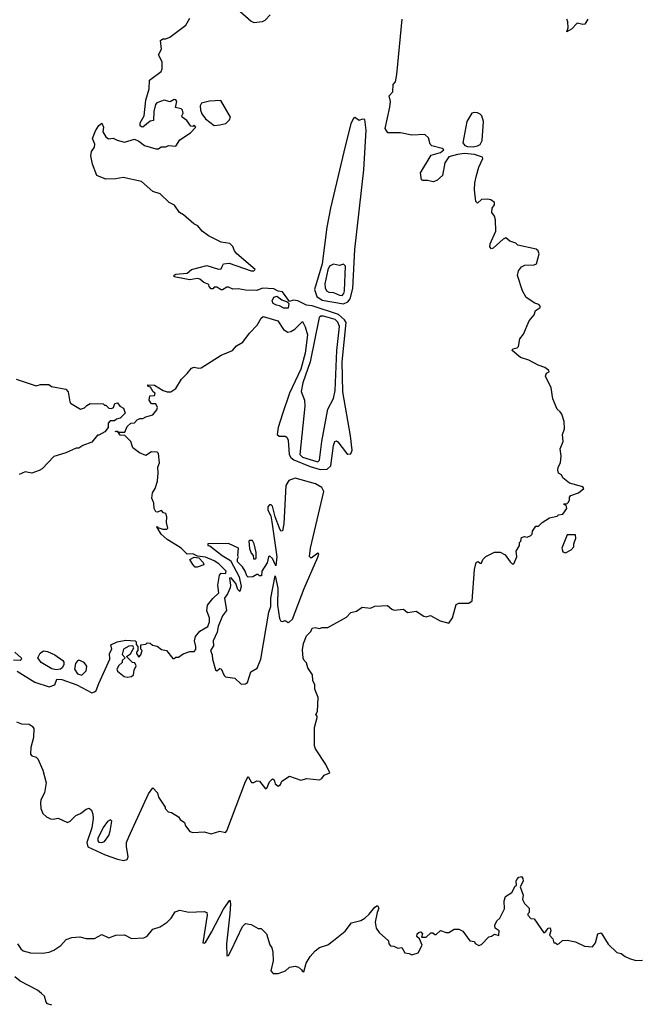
# Model space of a CAD drawing. Extents: x 2293139 to 2515392, y 824115 to 1006937.
# Tile 305 of 417: x 2401029 to 2405362, y 974709 to 981631. Entities that reach past the tile are written whole.
import ezdxf

# ---------------------------------------------------------------- set-up
doc = ezdxf.new("R2010")
doc.units = 0

msp = doc.modelspace()

# ---------------------------------------------------------------- linework, layer by layer
at = {"layer": '0CON10XD'}
for points in [[(2402558.1, 981708.1), (2402655, 981620), (2402675, 981611.1), (2402735, 981617.5), (2402753, 981627), (2402790, 981665)], [(2402137, 977933), (2402065, 977976.2), (2402023.8, 978015), (2401992.5, 978065), (2401995, 978070), (2402000, 978060), (2402035, 978050), (2402061.7, 978048.3), (2402070, 978055), (2402060, 978095), (2402062.5, 978135), (2402055, 978160), (2402040, 978165), (2402025, 978180), (2401995, 978167.5), (2401985, 978170), (2401973.8, 978195), (2401971.7, 978231.7), (2401957, 978267), (2401961.2, 978305), (2401981.2, 978335), (2401997, 978387), (2402002.5, 978445), (2401998.8, 978485), (2402011.2, 978515), (2402005, 978580), (2401995, 978590), (2401955, 978592.5), (2401915, 978567.5), (2401870, 978585), (2401825, 978620), (2401810, 978665), (2401768.3, 978708.3), (2401735, 978710), (2401720, 978730), (2401700, 978735), (2401715, 978740), (2401720, 978730), (2401768.3, 978731.7), (2401785, 978770), (2401810, 978795), (2401835, 978797.5), (2401855, 978817.5), (2401873.6, 978826.4), (2401895, 978827.5), (2401915, 978840), (2401965, 978852.5), (2401993, 978887), (2401996.7, 978905), (2401985, 978930), (2401955, 978930), (2401937.5, 978955), (2401943.3, 978986.7), (2401975, 978990), (2401980, 979005), (2401967.5, 979015), (2401948.3, 979048.3), (2401930, 979055), (2401930, 979065), (2401975, 979062.5), (2402037.5, 979025), (2402065, 979014), (2402090, 979015), (2402125, 979037.5), (2402165.9, 979104.1), (2402205, 979143.3), (2402235, 979182), (2402255, 979188.8), (2402285, 979180), (2402305, 979183.3), (2402445, 979273.3), (2402525, 979306.2), (2402552.6, 979337.4), (2402596.5, 979365), (2402643.4, 979426.6), (2402697.7, 979482.3), (2402725, 979532.5), (2402740, 979545), (2402843.6, 979513.6), (2402881.9, 979451.9), (2402914.1, 979434.1), (2402935, 979438.8), (2402962.5, 979455), (2403015, 979510), (2403035, 979472.5), (2403051.9, 979415), (2403035, 979286), (2403005, 979173.1), (2402925.6, 979005), (2402875, 978860.9), (2402844.6, 978764.6), (2402837.5, 978715), (2402853, 978703), (2402895, 978702.5), (2402906.6, 978696.6), (2402915.4, 978675), (2402921.6, 978575), (2402933.9, 978553.9), (2402956.2, 978536.2), (2403068.9, 978488.9), (2403139.7, 978469.7), (2403189.2, 978470.8), (2403215.8, 978495), (2403233, 978637), (2403244.1, 978665.9), (2403255, 978670), (2403265, 978664.2), (2403325, 978584.2), (2403335, 978575.8), (2403355, 978578), (2403366.1, 978605), (2403353.6, 978705), (2403299.1, 979015), (2403295.4, 979225.4), (2403322.6, 979502.6), (2403311.3, 979521.3), (2403269, 979559), (2403085, 979620.5), (2403043.3, 979623.3), (2402982.5, 979655), (2402951.2, 979658.8), (2402925, 979650), (2402875, 979716.7), (2402845, 979723.3), (2402815, 979740), (2402735, 979742.5), (2402695, 979727.5), (2402615, 979730), (2402565, 979740), (2402527, 979737), (2402495, 979750), (2402485, 979750), (2402455, 979732.5), (2402445, 979732.5), (2402415, 979750), (2402395, 979750), (2402385, 979740), (2402375, 979740), (2402360, 979755), (2402358.3, 979768.3), (2402323, 979783), (2402295, 979807.5), (2402275, 979812.5), (2402225, 979802.5), (2402114.2, 979824.2), (2402113.3, 979835), (2402125, 979841.2), (2402205, 979850), (2402235, 979873.8), (2402343, 979903), (2402425, 979877.5), (2402445, 979880), (2402452.5, 979895), (2402460, 979915), (2402501.7, 979918.3), (2402655, 979865.8), (2402673.9, 979866.1), (2402683.3, 979875), (2402554.2, 979985), (2402537.5, 980005), (2402525.8, 980035.8), (2402505, 980057.5), (2402445, 980066.7), (2402355, 980112), (2402311.2, 980145), (2402280.8, 980180.8), (2402253.3, 980195), (2402179.3, 980259.3), (2402152.5, 980275), (2402116.4, 980326.4), (2402080, 980345), (2402015.7, 980405.7), (2401965, 980423.3), (2401885, 980492.9), (2401755, 980520.8), (2401705, 980511.2), (2401635, 980510), (2401571.2, 980535), (2401541.4, 980615), (2401527.8, 980675), (2401534.5, 980705), (2401554.3, 980735.7), (2401556, 980755), (2401540.4, 980795), (2401560.4, 980849.6), (2401585, 980886.2), (2401605, 980902.5), (2401616.7, 980875), (2401612.3, 980842.3), (2401635, 980807.5), (2401653, 980793), (2401685, 980797.5), (2401713, 980783), (2401765, 980770), (2401835, 980790), (2401865, 980777.5), (2401905, 980746), (2401985, 980722.5), (2402005, 980722.5), (2402023.6, 980736.4), (2402055, 980737.5), (2402075, 980747.5), (2402127, 980743), (2402154.1, 980785.9), (2402230, 980835), (2402267.5, 980875), (2402255, 980890), (2402245, 980880), (2402231.7, 980881.7), (2402203, 980923), (2402170, 980945), (2402167.5, 980955), (2402176.7, 980975), (2402173.9, 980993.9), (2402163.9, 981003.9), (2402123.6, 981013.6), (2402133.3, 981055), (2402125, 981067.5), (2402115, 981070), (2402086.4, 981053.6), (2402045, 981065.6), (2401993.6, 981046.4), (2401984.3, 981035), (2401971.9, 980985), (2401968.3, 980921.7), (2401945, 980917.5), (2401895, 980876.2), (2401885, 980876.7), (2401876, 980886), (2401876, 980905), (2401903.3, 980955), (2401915.8, 981065), (2401939.2, 981145), (2401941.4, 981205), (2402022.1, 981267.9), (2402029.4, 981285), (2402030, 981335), (2402003.8, 981385), (2402026, 981425), (2402017.5, 981485), (2402033.6, 981496.4), (2402055, 981496.2), (2402085, 981508.8), (2402197.3, 981592.7), (2402225, 981640.8)], [(2403725, 977487.5), (2403753, 977463), (2403815, 977472.5), (2403868.3, 977438.3), (2403885, 977432.5), (2403915, 977442.5), (2403984.2, 977404.2), (2404045, 977387.5), (2404069.2, 977425), (2404095, 977520), (2404115, 977527.8), (2404185, 977527.7), (2404208.9, 977545), (2404224.5, 977765.5), (2404235.8, 977814.2), (2404250.7, 977820.7), (2404265, 977810), (2404275, 977810), (2404283.3, 977835), (2404305, 977857.5), (2404365, 977887.5), (2404405, 977887.5), (2404439.3, 977869.3), (2404475, 977820), (2404490, 977805), (2404500, 977805), (2404522.5, 977855), (2404517.5, 977895), (2404540, 977935), (2404540, 977955), (2404550, 977965), (2404555, 977990), (2404575, 977997.5), (2404595, 977992.5), (2404620, 978005), (2404630, 978015), (2404632.5, 978035), (2404655, 978070), (2404675, 978070), (2404700, 978095), (2404751.7, 978128.3), (2404805, 978140), (2404815, 978150), (2404846.4, 978153.6), (2404872.5, 978195), (2404868.3, 978218.3), (2404855, 978220), (2404851.7, 978228.3), (2404875, 978230), (2404885, 978240), (2404892.5, 978255), (2404892.5, 978275), (2404902.5, 978285), (2404955, 978303.8), (2404992.5, 978335), (2404985, 978347.5), (2404893, 978373), (2404845, 978410), (2404835, 978430), (2404813.9, 978443.9), (2404810, 978465), (2404813.3, 978485), (2404830, 978515), (2404833.3, 978565), (2404827, 978613), (2404846.7, 978665), (2404843.3, 978715), (2404856.2, 978755), (2404853.8, 978805), (2404837.7, 978857.7), (2404827.5, 978875), (2404805, 978892.5), (2404774.2, 978965), (2404763.9, 979043.9), (2404724.2, 979125), (2404731.2, 979145), (2404750, 979155), (2404746.2, 979165), (2404718.8, 979185), (2404672, 979202), (2404606.6, 979236.6), (2404546.8, 979256.8), (2404490, 979305), (2404493.8, 979316.2), (2404525, 979324.2), (2404535, 979333.8), (2404542.7, 979387.3), (2404570, 979420), (2404608.8, 979515), (2404643.3, 979555), (2404653.6, 979586.4), (2404683.3, 979605), (2404688, 979615), (2404677.6, 979627.6), (2404649.1, 979639.1), (2404588.8, 979678.8), (2404561.2, 979725), (2404527.5, 979832.5), (2404533.3, 979865), (2404555, 979892.5), (2404577.5, 979905), (2404645, 979907.8), (2404660, 979915), (2404679.1, 979985), (2404672.5, 980005), (2404658.1, 980018.1), (2404530, 980045), (2404515, 980060), (2404473.9, 980073.9), (2404445, 980096.7), (2404425, 980088.8), (2404355, 980024), (2404345, 980020), (2404333, 980033), (2404334.3, 980055), (2404373.6, 980145), (2404371.2, 980225), (2404365, 980250), (2404347.5, 980275), (2404350, 980305), (2404365, 980330), (2404366.2, 980345), (2404340, 980365), (2404315, 980370), (2404275, 980367.5), (2404245, 980340), (2404233.9, 980353.9), (2404225.7, 980435), (2404227.8, 980485), (2404238.1, 980535), (2404255.7, 980594.3), (2404283.3, 980655), (2404280, 980665), (2404225, 980684.4), (2404155, 980689.2), (2404105, 980683.3), (2404045, 980666), (2404015.7, 980625), (2404000, 980535), (2403960.4, 980499.6), (2403935, 980490), (2403895, 980500.6), (2403860.5, 980500.5), (2403853.3, 980505), (2403845.7, 980555), (2403920.9, 980679.1), (2403985, 980697.5), (2404010, 980715), (2403996.7, 980725), (2403924, 980745), (2403914.3, 980755), (2403900.9, 980800.9), (2403875, 980824), (2403785, 980819.2), (2403705.7, 980835.7), (2403615, 980836.2), (2403596.9, 980865), (2403630.8, 981015), (2403634.3, 981055), (2403624.4, 981095), (2403652, 981125), (2403653.8, 981175), (2403668.8, 981195), (2403678.6, 981245), (2403717.1, 981635)], [(2405020, 981635), (2405000, 981600), (2404985, 981596.7), (2404945, 981607.5), (2404907.5, 981565), (2404872.5, 981545), (2404882.3, 981575), (2404880.9, 981615), (2404873.9, 981633.9)], [(2402395, 980887.5), (2402435, 980892.5), (2402478.3, 980901.7), (2402503.1, 980926.9), (2402510, 980945), (2402443, 981063), (2402362.7, 981057.3), (2402306.7, 981045), (2402296, 981025), (2402299.2, 980995), (2402308.8, 980968.8), (2402334.1, 980934.1), (2402395, 980887.5)], [(2403305, 979633.1), (2403333.7, 979646.3), (2403352, 979668), (2403369.2, 979740.8), (2403382.7, 980015), (2403446.4, 980575), (2403464.5, 980854.5), (2403455, 980930), (2403435, 980932.5), (2403415, 980922.5), (2403385, 980942.5), (2403375, 980936.7), (2403355, 980901.2), (2403307.7, 980702.3), (2403212.9, 980305), (2403188.2, 980171.8), (2403154.7, 979915), (2403100, 979735), (2403117.5, 979685), (2403155, 979659.2), (2403305, 979633.1)], [(2404215, 980737.8), (2404245, 980744.5), (2404265.3, 980754.7), (2404278.1, 980781.9), (2404286.9, 980915), (2404275.6, 980955.6), (2404265, 980966.7), (2404246.8, 980976.8), (2404222.5, 980977.5), (2404207, 980973), (2404172, 980915), (2404143.8, 980765), (2404157.6, 980747.6), (2404175, 980740.5), (2404215, 980737.8)], [(2403295, 979691.8), (2403306.5, 979705), (2403310.4, 979725), (2403318.2, 979898.2), (2403305, 979912.5), (2403275, 979903.3), (2403235, 979912.5), (2403205, 979897.5), (2403195, 979873.3), (2403173.3, 979775), (2403174.5, 979745), (2403185, 979725.3), (2403201.8, 979715), (2403235, 979712.7), (2403275, 979693.8), (2403295, 979691.8)], [(2402915, 979602.5), (2402885, 979602.5), (2402855, 979620), (2402833, 979623), (2402810, 979635), (2402802.5, 979655), (2402815, 979680), (2402835, 979687.5), (2402871.7, 979661.7), (2402908.3, 979648.3), (2402920, 979635), (2402915, 979602.5)], [(2403125, 978523.5), (2403135.7, 978535), (2403151.2, 978665), (2403195, 978892), (2403233, 978967), (2403245.5, 979024.5), (2403257.4, 979305), (2403277.2, 979475), (2403263.6, 979505), (2403245, 979523.6), (2403163.3, 979546.7), (2403145, 979546.5), (2403133.2, 979536.8), (2403069.6, 979225), (2403018.7, 979078.7), (2403007, 979017), (2403030.4, 978955), (2403031.6, 978915), (2402997.4, 978575), (2403016.2, 978555), (2403125, 978523.5)], [(2401005, 979103.3), (2401145, 979055.8), (2401175, 979066.2), (2401233, 979067), (2401253, 979053), (2401353.6, 979033.6), (2401370, 979015), (2401380, 978945), (2401386.7, 978935), (2401455, 978893.8), (2401485, 978902.5), (2401500.7, 978919.3), (2401525, 978932.5), (2401615, 978930), (2401625, 978920), (2401635, 978920), (2401655, 978900), (2401675, 978897.5), (2401687.5, 978905), (2401697, 978933), (2401715, 978937.5), (2401733.6, 978913.6), (2401759.3, 978899.3), (2401770, 978865), (2401735, 978830), (2401708.3, 978821.7), (2401695, 978810), (2401665, 978810), (2401650, 978795), (2401650, 978765), (2401626.4, 978733.6), (2401585, 978710), (2401575, 978710), (2401535, 978660), (2401473, 978637), (2401445, 978617.5), (2401425, 978617.5), (2401354, 978586), (2401269.3, 978560.7), (2401185.7, 978474.3), (2401165, 978461.2), (2401115, 978443.3), (2401068.3, 978451.7), (2401025, 978432.5)], [(2402585, 976960), (2402615, 976962.5), (2402628.8, 976971.2), (2402653.8, 977045), (2402697.2, 977072.8), (2402723.3, 977135), (2402780, 977465), (2402793.3, 977505), (2402794, 977565), (2402825, 977720), (2402843.1, 977635), (2402840, 977515), (2402855, 977420), (2402865, 977402.5), (2402875, 977400), (2402895, 977407.5), (2402915, 977392.5), (2402925, 977396.7), (2402945, 977417.5), (2403027.2, 977632.8), (2403125, 977852.5), (2403130, 977875), (2403125, 977880), (2403077.5, 977845), (2403066.1, 977856.1), (2403073.3, 977915), (2403166.5, 978315), (2403151.2, 978341.2), (2403108.4, 978368.4), (2402965, 978407.4), (2402919.1, 978390.9), (2402899.1, 978355), (2402884, 978086), (2402875, 978036.7), (2402865, 978036.2), (2402854.3, 978055), (2402823.8, 978135), (2402805, 978210), (2402795, 978220), (2402785, 978220), (2402772.5, 978205), (2402773, 978183), (2402792.5, 978142.5), (2402801.5, 978101.5), (2402835.5, 977855.5), (2402828.3, 977791.7), (2402805, 977842.5), (2402785, 977862.5), (2402777.5, 977855), (2402768.3, 977811.7), (2402730, 977755), (2402728.3, 977721.7), (2402715, 977720), (2402705, 977730), (2402695, 977730), (2402667, 977713), (2402635, 977712.5), (2402625, 977720), (2402612.5, 977755), (2402593.6, 977783.6), (2402558.3, 977818.3), (2402558.3, 977841.7), (2402566.7, 977855), (2402562.5, 977865), (2402566.4, 977916.4), (2402495, 977947.5), (2402350, 977945), (2402350, 977935), (2402365, 977932.5), (2402451.2, 977865), (2402509.2, 977829.2), (2402570, 977715), (2402585.8, 977645), (2402575, 977610), (2402561.2, 977625), (2402546.9, 977666.9), (2402515, 977706.2), (2402502.5, 977705), (2402510, 977655), (2402506.7, 977636.7), (2402490, 977595), (2402467.5, 977565), (2402481.7, 977478.3), (2402455, 977440), (2402422.5, 977365), (2402417.5, 977325), (2402387.5, 977265), (2402391.7, 977228.3), (2402370, 977195), (2402382.5, 977165), (2402383.3, 977135), (2402405, 977060), (2402415, 977053.3), (2402427, 977063), (2402435, 977070), (2402445, 977067.5), (2402465, 977020), (2402475, 977010), (2402541.7, 977001.7), (2402585, 976960)], [(2402685, 977840), (2402690, 977845), (2402690, 977885), (2402677, 977947), (2402665, 977970), (2402645, 977970), (2402640, 977965), (2402643.6, 977913.6), (2402655, 977880), (2402670, 977865), (2402671.7, 977841.7), (2402685, 977840)], [(2404865, 977883.3), (2404905, 977903.3), (2404923.3, 977925), (2404923.3, 977945), (2404937, 977987), (2404935, 978010), (2404875, 978010), (2404837.5, 977915), (2404845, 977890), (2404865, 977883.3)], [(2401011.2, 977051.2), (2401135, 976973.8), (2401235, 976941.2), (2401276.2, 976953.8), (2401290, 976995), (2401325, 976992.9), (2401430.8, 976955), (2401535, 976899.5), (2401555, 976904.5), (2401565.3, 976914.8), (2401585.7, 976964.3), (2401663.3, 977135), (2401660, 977175), (2401676.7, 977205), (2401670, 977235), (2401713.6, 977256.4), (2401775, 977268.8), (2401840, 977265), (2401847, 977257), (2401848.3, 977238.3), (2401860, 977225), (2401860, 977195), (2401850, 977185), (2401850, 977175), (2401865, 977150), (2401880, 977165), (2401890, 977195), (2401880, 977205), (2401880, 977235), (2401915, 977240), (2401925, 977250), (2401945, 977247.5), (2401963, 977233), (2401995, 977227.5), (2402025, 977202.5), (2402060, 977195), (2402105, 977140), (2402115, 977140), (2402125, 977150), (2402145, 977150), (2402178.3, 977171.7), (2402225, 977190), (2402255, 977190), (2402267, 977203), (2402267.5, 977225), (2402256.7, 977265), (2402263.3, 977295), (2402295, 977332.5), (2402350, 977365), (2402361.7, 977398.3), (2402362.5, 977425), (2402343.3, 977475), (2402347.5, 977515), (2402385, 977562.5), (2402428.3, 977601.7), (2402420, 977655), (2402433.6, 977726.4), (2402445, 977740), (2402475, 977737.5), (2402478.8, 977755), (2402427.5, 977805), (2402395, 977825.6), (2402335, 977851.2), (2402278.3, 977858.3), (2402245, 977876.7), (2402205, 977872.5), (2402163.8, 977915), (2402137, 977933)], [(2402275, 977782.5), (2402263, 977783), (2402245, 977800), (2402223.6, 977836.4), (2402255, 977852.5), (2402288.3, 977848.3), (2402317.5, 977815), (2402321.7, 977798.3), (2402275, 977782.5)], [(2401005.7, 976695.7), (2401040.6, 976680.6), (2401095, 976678), (2401116.7, 976665), (2401127.8, 976647.8), (2401125.3, 976585.3), (2401108.1, 976515), (2401105, 976467.5), (2401115, 976455.8), (2401145, 976447.1), (2401155.7, 976435), (2401191.4, 976355), (2401214.1, 976265.9), (2401204.2, 976195), (2401178, 976145), (2401174.2, 976125.8), (2401176.7, 976085), (2401190.7, 976050.7), (2401216.4, 976026.4), (2401245, 976012.5), (2401265, 976010), (2401298.3, 976018.3), (2401365, 975986.7), (2401383.9, 975996.1), (2401423.9, 976036.1), (2401455, 976050), (2401495, 976080), (2401516.4, 976086.4), (2401533.6, 976073.6), (2401543.8, 976045), (2401545.7, 976015.7), (2401535, 975948.8), (2401501.6, 975845), (2401508.4, 975815), (2401629, 975759), (2401715, 975728.1), (2401761.3, 975718.7), (2401783.7, 975726.3), (2401791.9, 975745), (2401779, 975819), (2401780.5, 975845), (2401795, 975886.2), (2401935, 976188.6), (2401965, 976230), (2401996.7, 976195), (2402003.3, 976165), (2402050, 976095), (2402050, 976085), (2402072.5, 976062.5), (2402095, 976057.5), (2402145, 976027.5), (2402157, 976007), (2402186.4, 975986.4), (2402193, 975963), (2402223.8, 975923.8), (2402245, 975917.5), (2402325, 975920), (2402375, 975907.5), (2402435, 975926.7), (2402475, 975916.7), (2402485, 975928.8), (2402615, 976276.2), (2402635, 976310), (2402658.3, 976268.3), (2402675, 976267.5), (2402695, 976280), (2402715, 976277.5), (2402755, 976222.5), (2402765, 976227.5), (2402785, 976273.3), (2402805, 976293.3), (2402815.9, 976285.9), (2402825, 976257.5), (2402845, 976242.5), (2402862.5, 976255), (2402872, 976278), (2402925, 976312.5), (2403005, 976283.8), (2403046.4, 976296.4), (2403135, 976287.5), (2403153, 976297), (2403169.3, 976320.7), (2403207.5, 976335), (2403181.2, 976395), (2403106.7, 976505), (2403101.2, 976525), (2403101.2, 976655), (2403120, 976725), (2403120, 976735), (2403110, 976745), (2403121.7, 976768.3), (2403126, 976865), (2403103.3, 976925), (2403103.8, 976955), (2403088.8, 976985), (2403085.9, 977025.9), (2403053.8, 977075), (2403045, 977110), (2403027.5, 977125), (2403021.7, 977141.7), (2403015, 977200), (2403023.3, 977245), (2403045, 977300), (2403075, 977330), (2403085, 977352.5), (2403105, 977357.5), (2403135, 977350), (2403155, 977357.5), (2403195, 977357.5), (2403325, 977430), (2403355, 977462.5), (2403395, 977473.3), (2403435, 977500), (2403495, 977493.3), (2403525, 977506.7), (2403613.6, 977513.6), (2403645, 977486.7), (2403660.7, 977480.7), (2403725, 977487.5)], [(2401285, 977060.4), (2401255, 977067.3), (2401180.8, 977110.7), (2401156.4, 977145), (2401172.2, 977177.8), (2401195, 977193.2), (2401225, 977188.7), (2401274.6, 977165), (2401332.5, 977125), (2401338.9, 977115), (2401338.6, 977095), (2401326.8, 977073.2), (2401315, 977064.6), (2401285, 977060.4)], [(2401785, 977008), (2401815, 977012.5), (2401827.5, 977025), (2401833, 977057), (2401847.5, 977087.5), (2401838.3, 977108.3), (2401821.7, 977111.7), (2401780, 977155), (2401808.3, 977171.7), (2401830, 977215), (2401825, 977230), (2401795, 977227.5), (2401757.5, 977205), (2401748.3, 977168.3), (2401770, 977145), (2401750, 977125), (2401748.3, 977111.7), (2401725, 977090), (2401712.5, 977065), (2401715, 977050), (2401763.2, 977013.2), (2401785, 977008)], [(2400995.6, 977185), (2401040, 977145), (2401042.5, 977135), (2401033.3, 977126.7), (2400985, 977128.8)], [(2401465, 977023.8), (2401495, 977052.5), (2401499.6, 977085), (2401481, 977111), (2401445, 977127.1), (2401435, 977123.7), (2401420.5, 977105), (2401414.5, 977065), (2401435, 977031.8), (2401465, 977023.8)], [(2401605, 975845.4), (2401625, 975852.7), (2401654.2, 975895), (2401664.7, 975925), (2401676.9, 975995), (2401666.2, 976006.2), (2401645, 975992.9), (2401615, 975951.5), (2401577.2, 975875), (2401576.9, 975856.9), (2401585, 975849.6), (2401605, 975845.4)], [(2403104.2, 975085), (2403135, 975106.9), (2403194, 975126), (2403235, 975156.2), (2403315, 975223.8), (2403359.3, 975280.7), (2403425, 975296.7), (2403455, 975313.8), (2403485, 975341.2), (2403525, 975392), (2403543, 975403), (2403553.6, 975383.6), (2403541.2, 975355), (2403526.7, 975285), (2403533.3, 975245), (2403553.9, 975213.9), (2403620, 975155), (2403623, 975133), (2403635, 975120), (2403657, 975117), (2403685, 975102.5), (2403715, 975107.5), (2403735, 975070), (2403766.4, 975066.4), (2403785, 975057.5), (2403829.3, 975070.7), (2403857.5, 975125), (2403838.3, 975168.3), (2403820, 975185), (2403822.5, 975205), (2403835, 975216.7), (2403847, 975217), (2403860, 975205), (2403851.7, 975181.7), (2403885, 975180), (2403918.3, 975211.7), (2403931.7, 975211.7), (2403945, 975200), (2403955, 975200), (2403985, 975227.5), (2404025, 975212.5), (2404045, 975212.5), (2404083, 975237), (2404115, 975237.5), (2404143, 975223), (2404192.5, 975155), (2404225, 975150), (2404230, 975135), (2404255, 975122.5), (2404275, 975130), (2404325, 975182.5), (2404345, 975186.7), (2404365, 975202.5), (2404395, 975193.3), (2404397.5, 975225), (2404370, 975245), (2404367.5, 975265), (2404382.5, 975295), (2404402.5, 975315), (2404435, 975380), (2404433.3, 975435), (2404443, 975467), (2404487.5, 975495), (2404510, 975540), (2404520, 975545), (2404517.5, 975575), (2404522.5, 975585), (2404536.4, 975603.6), (2404555, 975607.5), (2404565, 975593.3), (2404567.8, 975575), (2404545.8, 975535), (2404566.7, 975475), (2404562.5, 975445), (2404577, 975417), (2404610, 975385), (2404610, 975355), (2404600, 975345), (2404600, 975335), (2404621.7, 975311.7), (2404645, 975310), (2404711.7, 975211.7), (2404725, 975220), (2404742.5, 975245), (2404755.9, 975245.9), (2404760, 975225), (2404752.5, 975195), (2404775, 975170), (2404781.7, 975141.7), (2404795, 975140), (2404805, 975130), (2404820, 975135), (2404843, 975157), (2404875, 975160), (2404935, 975147.5), (2404998.3, 975118.3), (2405055, 975112.5), (2405075, 975140), (2405092.5, 975205), (2405115, 975210), (2405165, 975132.5), (2405225, 975072.5), (2405255, 975066.7), (2405282.5, 975045), (2405315, 975031.2), (2405357.5, 975017.5), (2405405, 975020)], [(2401014.3, 975134.3), (2401037.8, 975097.8), (2401053.8, 975085), (2401105, 975069.6), (2401188.1, 975068.1), (2401235, 975074.8), (2401269.7, 975090.3), (2401318.3, 975121.7), (2401355, 975163.1), (2401395, 975178.9), (2401452.4, 975182.4), (2401495, 975170.8), (2401555, 975171.4), (2401605, 975200), (2401655, 975176.2), (2401705, 975194), (2401765, 975196.2), (2401815, 975171.2), (2401900, 975175), (2401925, 975186.7), (2401964.2, 975235.8), (2402015, 975254.2), (2402066.2, 975285), (2402093.8, 975315), (2402120.3, 975359.7), (2402155, 975370.8), (2402217.5, 975357.5), (2402325, 975361.4), (2402344.3, 975354.3), (2402347.1, 975335), (2402315, 975140), (2402325, 975137.5), (2402335, 975143.3), (2402377.1, 975215), (2402461.7, 975378.3), (2402505, 975440), (2402509.2, 975415), (2402505.5, 975345), (2402483.1, 975133.1), (2402485, 975050), (2402495, 975052.5), (2402515, 975086.7), (2402595, 975256.2), (2402616.1, 975276.1), (2402655, 975268.8), (2402705, 975242.5), (2402725, 975242.5), (2402763.8, 975205), (2402786.1, 975126.1), (2402800, 975105), (2402808.8, 975075), (2402810, 975015), (2402792.5, 974945), (2402810, 974925), (2402845, 974924.4), (2402895.8, 974945), (2402925, 974970), (2402964, 974976), (2402988.6, 974968.6), (2403010.2, 974950.2), (2403015, 974938.8), (2403025, 974936.7), (2403041.7, 974998.3), (2403070, 975045), (2403104.2, 975085)], [(2401255, 974702.5), (2401225, 974712.5), (2401213.8, 974723.8), (2401202.5, 974765), (2401182.5, 974785), (2401155, 974807.5), (2401031.7, 974871.7), (2400995, 974901.2)]]:
    msp.add_lwpolyline(points, dxfattribs=at)

doc.saveas('drawing.dxf')
